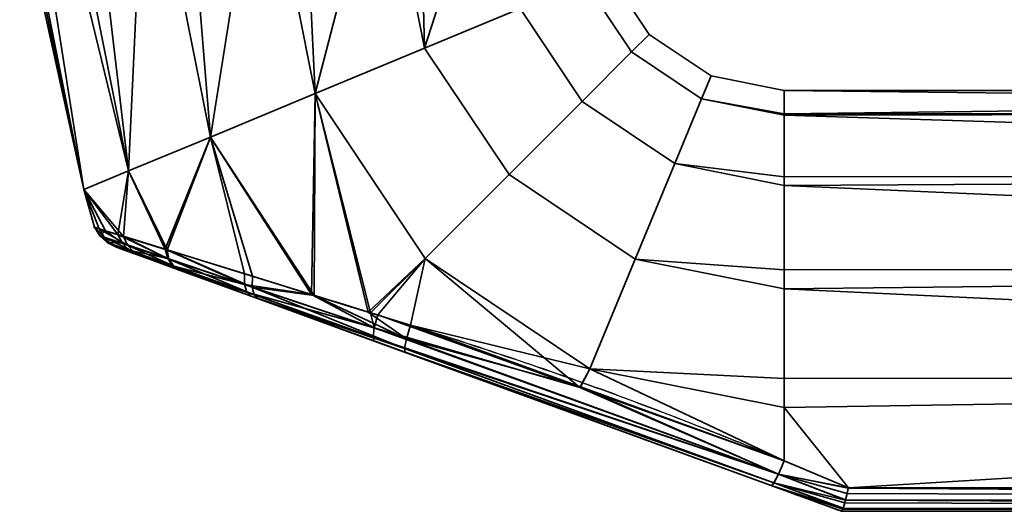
# Model space of a CAD drawing. Header units: millimetres. Extents: x -490 to 6690, y -115 to 152.
# Tile 291 of 656: x 1181 to 1233, y -115 to -89. Entities that reach past the tile are written whole.
import ezdxf

# ---------------------------------------------------------------- set-up
doc = ezdxf.new("R2010")
doc.units = ezdxf.units.MM
doc.layers.add('151', color=253, linetype='Continuous')

# ---------------------------------------------------------------- blocks, each defined once
blk = doc.blocks.new('UG_SURFACE_121')
at = {"layer": '151', "color": 254, "linetype": 'Continuous', "lineweight": 35}
for points in [[(1184.348, -98.182, 1100.881), (1184.348, -98.182, 1107.119), (1181, -83, 1104)], [(1184.348, -98.182, 1107.119), (1181.164, -83, 1105.559), (1181, -83, 1104)], [(1181, -83, 1104), (1181.328, -83, 1100.881), (1184.348, -98.182, 1100.881)], [(1184.348, -98.182, 1107.119), (1181.328, -83, 1107.119), (1181.164, -83, 1105.559)], [(1184.348, -98.182, 1100.881), (1181.328, -83, 1100.881), (1181.959, -83, 1099.465)], [(1183.234, -83, 1111.4), (1181.328, -83, 1107.119), (1184.348, -98.182, 1107.119), (1186.692, -97.211, 1112.817)], [(1181.959, -83, 1099.465), (1183.865, -83, 1095.183), (1186.692, -97.211, 1095.183), (1184.348, -98.182, 1100.881)], [(1186.692, -97.211, 1112.817), (1183.865, -83, 1112.817), (1183.234, -83, 1111.4)], [(1186.692, -97.211, 1095.183), (1183.865, -83, 1095.183), (1185.017, -83, 1094.146)], [(1187.348, -83, 1115.953), (1183.865, -83, 1112.817), (1186.692, -97.211, 1112.817)], [(1185.017, -83, 1094.146), (1188.5, -83, 1091.01), (1190.974, -95.437, 1091.01), (1186.692, -97.211, 1095.183)], [(1186.692, -97.211, 1112.817), (1190.974, -95.437, 1116.99), (1188.5, -83, 1116.99), (1187.348, -83, 1115.953)], [(1190.974, -95.437, 1091.01), (1188.5, -83, 1091.01), (1189.975, -83, 1090.53)], [(1192.957, -83, 1118.439), (1188.5, -83, 1116.99), (1190.974, -95.437, 1116.99)], [(1189.975, -83, 1090.53), (1194.432, -83, 1089.082), (1196.454, -93.167, 1089.082), (1190.974, -95.437, 1091.01)], [(1190.974, -95.437, 1116.99), (1196.454, -93.167, 1118.918), (1194.432, -83, 1118.918), (1192.957, -83, 1118.439)], [(1196.454, -93.167, 1089.082), (1194.432, -83, 1089.082), (1195.974, -83, 1089.244)], [(1199.093, -83, 1118.428), (1194.432, -83, 1118.918), (1196.454, -93.167, 1118.918)], [(1195.974, -83, 1089.244), (1200.635, -83, 1089.734), (1202.185, -90.793, 1089.734), (1196.454, -93.167, 1089.082)], [(1196.454, -93.167, 1118.918), (1202.185, -90.793, 1118.266), (1200.635, -83, 1118.266), (1199.093, -83, 1118.428)], [(1202.185, -90.793, 1089.734), (1200.635, -83, 1089.734), (1201.978, -83, 1090.51)], [(1204.694, -83, 1115.923), (1200.635, -83, 1118.266), (1202.185, -90.793, 1118.266)], [(1201.978, -83, 1090.51), (1206.037, -83, 1092.853), (1207.176, -88.726, 1092.853), (1202.185, -90.793, 1089.734)], [(1202.185, -90.793, 1118.266), (1207.176, -88.726, 1115.147), (1206.037, -83, 1115.147), (1204.694, -83, 1115.923)], [(1211.761, -86.827, 1104), (1213.929, -90.071, 1104), (1213.012, -90.988, 1097.899), (1210.563, -87.323, 1097.899)], [(1210.563, -87.323, 1110.101), (1213.012, -90.988, 1110.101), (1213.929, -90.071, 1104), (1211.761, -86.827, 1104)], [(1210.563, -87.323, 1097.899), (1213.012, -90.988, 1097.899), (1210.42, -93.58, 1092.853), (1207.176, -88.726, 1092.853)], [(1207.176, -88.726, 1115.147), (1210.42, -93.58, 1115.147), (1213.012, -90.988, 1110.101), (1210.563, -87.323, 1110.101)], [(1207.176, -88.726, 1092.853), (1210.42, -93.58, 1092.853), (1206.6, -97.4, 1089.734), (1202.185, -90.793, 1089.734)], [(1202.185, -90.793, 1118.266), (1206.6, -97.4, 1118.266), (1210.42, -93.58, 1115.147), (1207.176, -88.726, 1115.147)], [(1213.929, -90.071, 1104), (1217.173, -92.239, 1104), (1216.677, -93.437, 1097.899), (1213.012, -90.988, 1097.899)], [(1213.012, -90.988, 1110.101), (1216.677, -93.437, 1110.101), (1217.173, -92.239, 1104), (1213.929, -90.071, 1104)], [(1202.185, -90.793, 1089.734), (1206.6, -97.4, 1089.734), (1202.214, -101.786, 1089.082), (1196.454, -93.167, 1089.082)], [(1196.454, -93.167, 1118.918), (1202.214, -101.786, 1118.918), (1206.6, -97.4, 1118.266), (1202.185, -90.793, 1118.266)], [(1213.012, -90.988, 1097.899), (1216.677, -93.437, 1097.899), (1215.274, -96.824, 1092.853), (1210.42, -93.58, 1092.853)], [(1210.42, -93.58, 1115.147), (1215.274, -96.824, 1115.147), (1216.677, -93.437, 1110.101), (1213.012, -90.988, 1110.101)], [(1216.677, -93.437, 1097.899), (1217.173, -92.239, 1104), (1221, -93, 1104), (1221, -94.218, 1098.27)], [(1221, -94.218, 1109.73), (1221, -93, 1104), (1217.173, -92.239, 1104), (1216.677, -93.437, 1110.101)], [(1196.454, -93.167, 1118.918), (1190.974, -95.437, 1116.99), (1196.408, -103.716, 1116.839)], [(1196.274, -103.671, 1091.138), (1190.974, -95.437, 1091.01), (1196.454, -93.167, 1089.082)], [(1199.349, -104.62, 1090.135), (1196.274, -103.671, 1091.138), (1196.454, -93.167, 1089.082)], [(1196.454, -93.167, 1118.918), (1196.408, -103.716, 1116.839), (1199.239, -104.593, 1117.64)], [(1196.454, -93.167, 1089.082), (1202.214, -101.786, 1089.082), (1199.349, -104.62, 1090.135)], [(1199.239, -104.593, 1117.64), (1202.214, -101.786, 1118.918), (1196.454, -93.167, 1118.918)], [(1319, -94.144, 1098.254), (1221, -94.218, 1098.27), (1221, -93, 1104)], [(1319, -93, 1104), (1221, -93, 1104), (1221, -94.218, 1109.73)], [(1221, -94.218, 1109.73), (1319, -94.144, 1109.746), (1319, -93, 1104)], [(1221, -93, 1104), (1319, -93, 1104), (1319, -94.144, 1098.254)], [(1210.42, -93.58, 1092.853), (1215.274, -96.824, 1092.853), (1213.207, -101.815, 1089.734), (1206.6, -97.4, 1089.734)], [(1206.6, -97.4, 1118.266), (1213.207, -101.815, 1118.266), (1215.274, -96.824, 1115.147), (1210.42, -93.58, 1115.147)], [(1215.274, -96.824, 1092.853), (1216.677, -93.437, 1097.899), (1221, -94.297, 1097.899), (1221, -97.516, 1093.467)], [(1221, -97.516, 1114.532), (1221, -94.297, 1110.101), (1216.677, -93.437, 1110.101), (1215.274, -96.824, 1115.147)], [(1216.677, -93.437, 1110.101), (1221, -94.297, 1110.101), (1221, -94.218, 1109.73)], [(1221, -94.218, 1098.27), (1221, -94.297, 1097.899), (1216.677, -93.437, 1097.899)], [(1221, -94.297, 1097.899), (1319, -94.144, 1098.254), (1319, -97.402, 1093.385)], [(1319, -94.144, 1109.746), (1221, -94.218, 1109.73), (1221, -94.297, 1110.101)], [(1221, -94.297, 1110.101), (1319, -97.402, 1114.615), (1319, -94.144, 1109.746)], [(1221, -94.297, 1097.899), (1221, -94.218, 1098.27), (1319, -94.144, 1098.254)], [(1319, -97.402, 1093.385), (1221, -97.516, 1093.467), (1221, -94.297, 1097.899)], [(1221, -94.297, 1110.101), (1221, -97.516, 1114.532), (1319, -97.402, 1114.615)], [(1190.974, -95.437, 1116.99), (1186.692, -97.211, 1112.817), (1188.717, -101.34, 1112.813)], [(1188.613, -101.308, 1095.278), (1186.692, -97.211, 1095.183), (1190.974, -95.437, 1091.01)], [(1190.974, -95.437, 1091.01), (1192.759, -102.586, 1092.285), (1188.613, -101.308, 1095.278)], [(1188.717, -101.34, 1112.813), (1193.18, -102.716, 1115.926), (1190.974, -95.437, 1116.99)], [(1190.974, -95.437, 1091.01), (1196.274, -103.671, 1091.138), (1192.759, -102.586, 1092.285)], [(1193.18, -102.716, 1115.926), (1196.408, -103.716, 1116.839), (1190.974, -95.437, 1116.99)], [(1213.207, -101.815, 1089.734), (1215.274, -96.824, 1092.853), (1221, -97.963, 1092.853), (1221, -102.376, 1090.305)], [(1221, -102.376, 1117.695), (1221, -97.963, 1115.147), (1215.274, -96.824, 1115.147), (1213.207, -101.815, 1118.266)], [(1215.274, -96.824, 1115.147), (1221, -97.963, 1115.147), (1221, -97.516, 1114.532)], [(1221, -97.516, 1093.467), (1221, -97.963, 1092.853), (1215.274, -96.824, 1092.853)], [(1184.348, -98.182, 1100.881), (1186.692, -97.211, 1095.183), (1186.142, -100.541, 1098.674)], [(1186.424, -100.629, 1109.854), (1186.692, -97.211, 1112.817), (1184.348, -98.182, 1107.119)], [(1186.692, -97.211, 1095.183), (1188.613, -101.308, 1095.278), (1186.142, -100.541, 1098.674)], [(1186.424, -100.629, 1109.854), (1188.675, -101.327, 1112.784), (1186.692, -97.211, 1112.817)], [(1188.675, -101.327, 1112.784), (1188.717, -101.34, 1112.813), (1186.692, -97.211, 1112.817)], [(1206.6, -97.4, 1089.734), (1213.207, -101.815, 1089.734), (1210.833, -107.546, 1089.082), (1202.214, -101.786, 1089.082)], [(1202.214, -101.786, 1118.918), (1210.833, -107.546, 1118.918), (1213.207, -101.815, 1118.266), (1206.6, -97.4, 1118.266)], [(1221, -97.963, 1092.853), (1319, -97.402, 1093.385), (1319, -102.277, 1090.135)], [(1319, -102.277, 1117.865), (1319, -97.402, 1114.615), (1221, -97.963, 1115.147)], [(1319, -97.402, 1114.615), (1221, -97.516, 1114.532), (1221, -97.963, 1115.147)], [(1221, -97.963, 1092.853), (1221, -97.516, 1093.467), (1319, -97.402, 1093.385)], [(1184.348, -98.182, 1107.119), (1184.348, -98.182, 1100.881), (1184.916, -100.158, 1102.843)], [(1184.348, -98.182, 1100.881), (1185.484, -100.335, 1100.914), (1184.916, -100.158, 1102.843)], [(1184.348, -98.182, 1107.119), (1185.15, -100.231, 1106.582), (1186.424, -100.629, 1109.854)], [(1184.916, -100.158, 1102.843), (1185.15, -100.231, 1106.582), (1184.348, -98.182, 1107.119)], [(1186.142, -100.541, 1098.674), (1185.484, -100.335, 1100.914), (1184.348, -98.182, 1100.881)], [(1319, -102.277, 1090.135), (1221, -102.376, 1090.305), (1221, -97.963, 1092.853)], [(1221, -97.963, 1115.147), (1221, -102.376, 1117.695), (1319, -102.277, 1117.865)], [(1185.195, -100.594, 1102.889), (1184.916, -100.158, 1102.843), (1185.484, -100.335, 1100.914)], [(1184.916, -100.158, 1102.843), (1185.195, -100.594, 1102.889), (1185.419, -100.67, 1106.481)], [(1185.419, -100.67, 1106.481), (1185.15, -100.231, 1106.582), (1184.916, -100.158, 1102.843)], [(1185.15, -100.231, 1106.582), (1185.419, -100.67, 1106.481), (1186.643, -101.084, 1109.63)], [(1186.643, -101.084, 1109.63), (1186.424, -100.629, 1109.854), (1185.15, -100.231, 1106.582)], [(1186.372, -100.992, 1098.879), (1185.195, -100.594, 1102.889), (1185.484, -100.335, 1100.914)], [(1185.484, -100.335, 1100.914), (1186.142, -100.541, 1098.674), (1186.372, -100.992, 1098.879)], [(1185.195, -100.594, 1102.889), (1185.575, -100.943, 1102.941), (1185.791, -101.02, 1106.364)], [(1185.791, -101.02, 1106.364), (1185.419, -100.67, 1106.481), (1185.195, -100.594, 1102.889)], [(1185.575, -100.943, 1102.941), (1185.195, -100.594, 1102.889), (1186.372, -100.992, 1098.879)], [(1185.419, -100.67, 1106.481), (1185.791, -101.02, 1106.364), (1186.97, -101.441, 1109.363)], [(1186.97, -101.441, 1109.363), (1186.643, -101.084, 1109.63), (1185.419, -100.67, 1106.481)], [(1186.372, -100.992, 1098.879), (1186.709, -101.348, 1099.121), (1185.575, -100.943, 1102.941)], [(1185.791, -101.02, 1106.364), (1185.575, -100.943, 1102.941), (1186.033, -101.181, 1102.998)], [(1186.033, -101.181, 1102.998), (1185.575, -100.943, 1102.941), (1186.709, -101.348, 1099.121)], [(1186.142, -100.541, 1098.674), (1188.613, -101.308, 1095.278), (1188.75, -101.795, 1095.602)], [(1188.75, -101.795, 1095.602), (1186.372, -100.992, 1098.879), (1186.142, -100.541, 1098.674)], [(1186.424, -100.629, 1109.854), (1186.643, -101.084, 1109.63), (1188.809, -101.815, 1112.458)], [(1188.809, -101.815, 1112.458), (1188.675, -101.327, 1112.784), (1186.424, -100.629, 1109.854)], [(1186.97, -101.441, 1109.363), (1185.791, -101.02, 1106.364), (1186.242, -101.257, 1106.238)], [(1186.033, -101.181, 1102.998), (1186.242, -101.257, 1106.238), (1185.791, -101.02, 1106.364)], [(1186.709, -101.348, 1099.121), (1187.128, -101.58, 1099.384), (1186.033, -101.181, 1102.998)], [(1186.242, -101.257, 1106.238), (1186.033, -101.181, 1102.998), (1187.128, -101.58, 1099.384), (1189.346, -102.387, 1096.441)], [(1186.242, -101.257, 1106.238), (1187.381, -101.672, 1109.074), (1186.97, -101.441, 1109.363)], [(1189.346, -102.387, 1096.441), (1187.381, -101.672, 1109.074), (1186.242, -101.257, 1106.238)], [(1186.709, -101.348, 1099.121), (1186.372, -100.992, 1098.879), (1188.75, -101.795, 1095.602)], [(1186.643, -101.084, 1109.63), (1186.97, -101.441, 1109.363), (1189.059, -102.186, 1112.056)], [(1189.059, -102.186, 1112.056), (1188.809, -101.815, 1112.458), (1186.643, -101.084, 1109.63)], [(1188.75, -101.795, 1095.602), (1189.001, -102.166, 1096.001), (1186.709, -101.348, 1099.121)], [(1187.128, -101.58, 1099.384), (1186.709, -101.348, 1099.121), (1189.001, -102.166, 1096.001)], [(1189.059, -102.186, 1112.056), (1186.97, -101.441, 1109.363), (1187.381, -101.672, 1109.074)], [(1188.613, -101.308, 1095.278), (1192.759, -102.586, 1092.285), (1192.756, -103.141, 1092.691)], [(1192.756, -103.141, 1092.691), (1188.75, -101.795, 1095.602), (1188.613, -101.308, 1095.278)], [(1188.717, -101.34, 1112.813), (1188.675, -101.327, 1112.784), (1188.809, -101.815, 1112.458)], [(1188.717, -101.34, 1112.813), (1188.809, -101.815, 1112.458), (1193.164, -103.278, 1115.516)], [(1193.164, -103.278, 1115.516), (1193.18, -102.716, 1115.926), (1188.717, -101.34, 1112.813)], [(1189.001, -102.166, 1096.001), (1189.346, -102.387, 1096.441), (1187.128, -101.58, 1099.384)], [(1187.381, -101.672, 1109.074), (1189.402, -102.407, 1111.613), (1189.059, -102.186, 1112.056)], [(1189.402, -102.407, 1111.613), (1187.381, -101.672, 1109.074), (1193.101, -103.754, 1093.847)], [(1189.346, -102.387, 1096.441), (1193.101, -103.754, 1093.847), (1187.381, -101.672, 1109.074)], [(1189.001, -102.166, 1096.001), (1188.75, -101.795, 1095.602), (1192.756, -103.141, 1092.691)], [(1188.809, -101.815, 1112.458), (1189.059, -102.186, 1112.056), (1193.271, -103.687, 1114.964)], [(1193.271, -103.687, 1114.964), (1193.164, -103.278, 1115.516), (1188.809, -101.815, 1112.458)], [(1202.214, -101.786, 1118.918), (1199.239, -104.593, 1117.64), (1201.441, -105.275, 1118.263)], [(1199.728, -104.737, 1090.011), (1199.349, -104.62, 1090.135), (1202.214, -101.786, 1089.082)], [(1210.309, -108.529, 1089.831), (1199.728, -104.737, 1090.011), (1202.214, -101.786, 1089.082)], [(1210.833, -107.546, 1118.918), (1202.214, -101.786, 1118.918), (1201.441, -105.275, 1118.263)], [(1202.214, -101.786, 1089.082), (1210.833, -107.546, 1089.082), (1210.309, -108.529, 1089.831)], [(1210.833, -107.546, 1089.082), (1213.207, -101.815, 1089.734), (1221, -103.365, 1089.734), (1221, -108.051, 1089.242)], [(1221, -108.051, 1118.758), (1221, -103.365, 1118.266), (1213.207, -101.815, 1118.266), (1210.833, -107.546, 1118.918)], [(1213.207, -101.815, 1118.266), (1221, -103.365, 1118.266), (1221, -102.376, 1117.695)], [(1221, -102.376, 1090.305), (1221, -103.365, 1089.734), (1213.207, -101.815, 1089.734)], [(1192.756, -103.141, 1092.691), (1192.875, -103.546, 1093.233), (1189.001, -102.166, 1096.001)], [(1189.346, -102.387, 1096.441), (1189.001, -102.166, 1096.001), (1192.875, -103.546, 1093.233)], [(1193.271, -103.687, 1114.964), (1189.059, -102.186, 1112.056), (1189.402, -102.407, 1111.613)], [(1192.875, -103.546, 1093.233), (1193.101, -103.754, 1093.847), (1189.346, -102.387, 1096.441)], [(1189.402, -102.407, 1111.613), (1193.485, -103.894, 1114.336), (1193.271, -103.687, 1114.964)], [(1193.101, -103.754, 1093.847), (1201.166, -106.689, 1116.361), (1193.485, -103.894, 1114.336), (1189.402, -102.407, 1111.613)], [(1221, -103.365, 1089.734), (1319, -102.277, 1090.135), (1319, -108.025, 1089)], [(1319, -108.025, 1119), (1319, -102.277, 1117.865), (1221, -103.365, 1118.266)], [(1319, -102.277, 1117.865), (1221, -102.376, 1117.695), (1221, -103.365, 1118.266)], [(1221, -103.365, 1089.734), (1221, -102.376, 1090.305), (1319, -102.277, 1090.135)], [(1192.756, -103.141, 1092.691), (1192.759, -102.586, 1092.285), (1196.274, -103.671, 1091.138)], [(1196.408, -103.716, 1116.839), (1193.18, -102.716, 1115.926), (1193.164, -103.278, 1115.516)], [(1196.274, -103.671, 1091.138), (1199.551, -105.419, 1090.427), (1192.756, -103.141, 1092.691)], [(1192.875, -103.546, 1093.233), (1192.756, -103.141, 1092.691), (1199.551, -105.419, 1090.427)], [(1193.164, -103.278, 1115.516), (1193.271, -103.687, 1114.964), (1201.136, -106.488, 1117.182)], [(1196.408, -103.716, 1116.839), (1193.164, -103.278, 1115.516), (1201.233, -105.986, 1117.857)], [(1201.136, -106.488, 1117.182), (1201.233, -105.986, 1117.857), (1193.164, -103.278, 1115.516)], [(1319, -108.025, 1089), (1221, -108.051, 1089.242), (1221, -103.365, 1089.734)], [(1221, -103.365, 1118.266), (1221, -108.051, 1118.758), (1319, -108.025, 1119)], [(1199.551, -105.419, 1090.427), (1199.487, -105.9, 1091.085), (1192.875, -103.546, 1093.233)], [(1193.101, -103.754, 1093.847), (1192.875, -103.546, 1093.233), (1199.487, -105.9, 1091.085)], [(1199.487, -105.9, 1091.085), (1199.549, -106.1, 1091.876), (1193.101, -103.754, 1093.847)], [(1193.101, -103.754, 1093.847), (1199.549, -106.1, 1091.876), (1201.166, -106.689, 1116.361)], [(1201.136, -106.488, 1117.182), (1193.271, -103.687, 1114.964), (1193.485, -103.894, 1114.336)], [(1193.485, -103.894, 1114.336), (1201.166, -106.689, 1116.361), (1201.136, -106.488, 1117.182)], [(1196.274, -103.671, 1091.138), (1199.349, -104.62, 1090.135), (1199.551, -105.419, 1090.427)], [(1201.233, -105.986, 1117.857), (1199.239, -104.593, 1117.64), (1196.408, -103.716, 1116.839)], [(1201.233, -105.986, 1117.857), (1201.441, -105.275, 1118.263), (1199.239, -104.593, 1117.64)], [(1199.349, -104.62, 1090.135), (1199.728, -104.737, 1090.011), (1199.551, -105.419, 1090.427)], [(1199.551, -105.419, 1090.427), (1199.728, -104.737, 1090.011), (1210.309, -108.529, 1089.831)], [(1199.487, -105.9, 1091.085), (1199.551, -105.419, 1090.427), (1220.703, -113.056, 1090.051)], [(1210.309, -108.529, 1089.831), (1220.703, -113.056, 1090.051), (1199.551, -105.419, 1090.427)], [(1210.346, -108.501, 1118.304), (1201.441, -105.275, 1118.263), (1201.233, -105.986, 1117.857)], [(1201.441, -105.275, 1118.263), (1210.346, -108.501, 1118.304), (1210.833, -107.546, 1118.918)], [(1220.703, -113.056, 1090.051), (1220.46, -113.517, 1090.73), (1199.487, -105.9, 1091.085)], [(1199.549, -106.1, 1091.876), (1199.487, -105.9, 1091.085), (1220.46, -113.517, 1090.73)], [(1220.46, -113.517, 1090.73), (1220.316, -113.659, 1091.562), (1199.549, -106.1, 1091.876)], [(1199.549, -106.1, 1091.876), (1220.316, -113.659, 1091.562), (1220.316, -113.659, 1116.438), (1201.166, -106.689, 1116.361)], [(1220.703, -113.056, 1117.949), (1201.233, -105.986, 1117.857), (1201.136, -106.488, 1117.182)], [(1210.346, -108.501, 1118.304), (1201.233, -105.986, 1117.857), (1220.703, -113.056, 1117.949)], [(1220.46, -113.517, 1117.27), (1201.136, -106.488, 1117.182), (1201.166, -106.689, 1116.361)], [(1201.136, -106.488, 1117.182), (1220.46, -113.517, 1117.27), (1220.703, -113.056, 1117.949)], [(1201.166, -106.689, 1116.361), (1220.316, -113.659, 1116.438), (1220.46, -113.517, 1117.27)], [(1221, -112.361, 1089.648), (1210.309, -108.529, 1089.831), (1210.833, -107.546, 1089.082)], [(1210.833, -107.546, 1118.918), (1210.346, -108.501, 1118.304), (1221, -112.361, 1118.352)], [(1210.833, -107.546, 1118.918), (1221, -109.568, 1118.918), (1221, -108.051, 1118.758)], [(1221, -112.361, 1118.352), (1221, -109.568, 1118.918), (1210.833, -107.546, 1118.918)], [(1210.833, -107.546, 1089.082), (1221, -109.568, 1089.082), (1221, -112.361, 1089.648)], [(1221, -108.051, 1089.242), (1221, -109.568, 1089.082), (1210.833, -107.546, 1089.082)], [(1319, -108.025, 1119), (1221, -109.568, 1118.918), (1224.353, -113.769, 1117.846)], [(1319, -108.025, 1119), (1221, -108.051, 1118.758), (1221, -109.568, 1118.918)], [(1224.353, -113.769, 1090.154), (1221, -109.568, 1089.082), (1319, -108.025, 1089)], [(1221, -109.568, 1089.082), (1221, -108.051, 1089.242), (1319, -108.025, 1089)], [(1319, -108.025, 1089), (1319, -113.769, 1090.154), (1224.353, -113.769, 1090.154)], [(1224.353, -113.769, 1117.846), (1319, -113.769, 1117.846), (1319, -108.025, 1119)], [(1210.309, -108.529, 1089.831), (1221, -112.361, 1089.648), (1220.703, -113.056, 1090.051)], [(1220.703, -113.056, 1117.949), (1221, -112.361, 1118.352), (1210.346, -108.501, 1118.304)], [(1221, -109.568, 1118.918), (1221, -112.361, 1118.352), (1224.353, -113.769, 1117.846)], [(1224.353, -113.769, 1090.154), (1221, -112.361, 1089.648), (1221, -109.568, 1089.082)], [(1224.353, -113.769, 1117.846), (1221, -112.361, 1118.352), (1220.703, -113.056, 1117.949)], [(1220.703, -113.056, 1090.051), (1221, -112.361, 1089.648), (1224.353, -113.769, 1090.154)], [(1224.206, -114.416, 1117.379), (1220.703, -113.056, 1117.949), (1220.46, -113.517, 1117.27)], [(1220.46, -113.517, 1090.73), (1220.703, -113.056, 1090.051), (1224.206, -114.416, 1090.621)], [(1220.703, -113.056, 1117.949), (1224.35, -113.783, 1117.84), (1224.353, -113.769, 1117.846)], [(1220.703, -113.056, 1117.949), (1224.21, -114.399, 1117.393), (1224.289, -114.067, 1117.692)], [(1224.289, -114.067, 1117.692), (1224.35, -113.783, 1117.84), (1220.703, -113.056, 1117.949)], [(1220.703, -113.056, 1117.949), (1224.206, -114.416, 1117.379), (1224.21, -114.399, 1117.393)], [(1220.703, -113.056, 1090.051), (1224.35, -113.783, 1090.16), (1224.289, -114.067, 1090.308)], [(1224.353, -113.769, 1090.154), (1224.35, -113.783, 1090.16), (1220.703, -113.056, 1090.051)], [(1224.289, -114.067, 1090.308), (1224.21, -114.399, 1090.607), (1220.703, -113.056, 1090.051)], [(1224.21, -114.399, 1090.607), (1224.206, -114.416, 1090.621), (1220.703, -113.056, 1090.051)], [(1224.081, -114.853, 1116.723), (1220.46, -113.517, 1117.27), (1220.316, -113.659, 1116.438)], [(1220.316, -113.659, 1091.562), (1220.46, -113.517, 1090.73), (1224.081, -114.853, 1091.277)], [(1220.316, -113.659, 1091.562), (1224, -115, 1092.051), (1224, -115, 1115.949), (1220.316, -113.659, 1116.438)], [(1220.316, -113.659, 1116.438), (1224.07, -114.888, 1116.66), (1224.081, -114.853, 1116.723)], [(1220.316, -113.659, 1116.438), (1224.002, -115, 1116), (1224.07, -114.888, 1116.66)], [(1220.316, -113.659, 1116.438), (1224, -115, 1115.949), (1224.002, -115, 1116)], [(1224.081, -114.853, 1091.277), (1224.07, -114.888, 1091.34), (1220.316, -113.659, 1091.562)], [(1224.07, -114.888, 1091.34), (1224.002, -115, 1092), (1220.316, -113.659, 1091.562)], [(1224.002, -115, 1092), (1224, -115, 1092.051), (1220.316, -113.659, 1091.562)], [(1220.46, -113.517, 1117.27), (1224.169, -114.566, 1117.244), (1224.206, -114.416, 1117.379)], [(1220.46, -113.517, 1117.27), (1224.087, -114.835, 1116.757), (1224.169, -114.566, 1117.244)], [(1220.46, -113.517, 1117.27), (1224.081, -114.853, 1116.723), (1224.087, -114.835, 1116.757)], [(1224.206, -114.416, 1090.621), (1224.169, -114.566, 1090.757), (1220.46, -113.517, 1090.73)], [(1224.169, -114.566, 1090.757), (1224.087, -114.835, 1091.243), (1220.46, -113.517, 1090.73)], [(1224.087, -114.835, 1091.243), (1224.081, -114.853, 1091.277), (1220.46, -113.517, 1090.73)], [(1319, -114.415, 1117.411), (1224.35, -113.783, 1117.84), (1224.289, -114.067, 1117.692)], [(1224.289, -114.067, 1090.308), (1224.35, -113.783, 1090.16), (1319, -114.41, 1090.581)], [(1224.353, -113.769, 1117.846), (1224.35, -113.783, 1117.84), (1319, -114.415, 1117.411)], [(1319, -114.41, 1090.581), (1224.35, -113.783, 1090.16), (1224.353, -113.769, 1090.154)], [(1319, -114.415, 1117.411), (1319, -114.41, 1117.419), (1224.353, -113.769, 1117.846)], [(1319, -114.41, 1117.419), (1319, -113.769, 1117.846), (1224.353, -113.769, 1117.846)], [(1224.353, -113.769, 1090.154), (1319, -113.769, 1090.154), (1319, -114.41, 1090.581)], [(1224.289, -114.067, 1117.692), (1224.21, -114.399, 1117.393), (1319, -114.415, 1117.411)], [(1319, -114.41, 1090.581), (1224.21, -114.399, 1090.607), (1224.289, -114.067, 1090.308)], [(1319, -115, 1116), (1224.081, -114.853, 1116.723), (1224.07, -114.888, 1116.66)], [(1224.07, -114.888, 1091.34), (1224.081, -114.853, 1091.277), (1319, -115, 1092)], [(1224.087, -114.835, 1116.757), (1224.081, -114.853, 1116.723), (1319, -115, 1116)], [(1319, -115, 1092), (1224.081, -114.853, 1091.277), (1224.087, -114.835, 1091.243)], [(1224.169, -114.566, 1117.244), (1224.087, -114.835, 1116.757), (1319, -114.847, 1116.764)], [(1319, -114.846, 1091.232), (1224.087, -114.835, 1091.243), (1224.169, -114.566, 1090.757)], [(1319, -115, 1116), (1319, -114.847, 1116.764), (1224.087, -114.835, 1116.757)], [(1319, -114.846, 1091.232), (1319, -114.847, 1091.236), (1224.087, -114.835, 1091.243)], [(1224.087, -114.835, 1091.243), (1319, -114.847, 1091.236), (1319, -115, 1092)], [(1319, -114.847, 1116.764), (1224.206, -114.416, 1117.379), (1224.169, -114.566, 1117.244)], [(1224.169, -114.566, 1090.757), (1224.206, -114.416, 1090.621), (1319, -114.846, 1091.232)], [(1224.21, -114.399, 1117.393), (1224.206, -114.416, 1117.379), (1319, -114.847, 1116.764)], [(1319, -114.846, 1091.232), (1224.206, -114.416, 1090.621), (1224.21, -114.399, 1090.607)], [(1319, -114.847, 1116.764), (1319, -114.846, 1116.768), (1224.21, -114.399, 1117.393)], [(1319, -114.846, 1116.768), (1319, -114.415, 1117.411), (1224.21, -114.399, 1117.393)], [(1224.21, -114.399, 1090.607), (1319, -114.415, 1090.589), (1319, -114.846, 1091.232)], [(1319, -114.41, 1090.581), (1319, -114.415, 1090.589), (1224.21, -114.399, 1090.607)], [(1319, -115, 1092), (1319, -115, 1116), (1224, -115, 1115.949), (1224, -115, 1092.051)], [(1319, -115, 1116), (1224.002, -115, 1116), (1224, -115, 1115.949)], [(1224, -115, 1092.051), (1224.002, -115, 1092), (1319, -115, 1092)], [(1224.07, -114.888, 1116.66), (1224.002, -115, 1116), (1319, -115, 1116)], [(1319, -115, 1092), (1224.002, -115, 1092), (1224.07, -114.888, 1091.34)]]:
    blk.add_3dface(points, dxfattribs=at)

msp = doc.modelspace()

# ---------------------------------------------------------------- linework, layer by layer
at = {"layer": '151', "linetype": 'Continuous', "lineweight": -3}
for p, q in [((1224.353, -113.769, 1117.846), (1319, -113.769, 1117.846)), ((1319, -113.769, 1090.154), (1224.353, -113.769, 1090.154)), ((1224, -115, 1092.051), (1224, -115, 1115.949)), ((1224.002, -115, 1092), (1319, -115, 1092)), ((1319, -115, 1116), (1224.002, -115, 1116))]:
    msp.add_line(p, q, dxfattribs=at)
at = {"layer": '151', "linetype": 'Continuous', "lineweight": -3, "extrusion": (1, 0, 0)}
msp.add_arc((-108, 1104, 1221), 15, 253.0972, 106.9028, dxfattribs=at)
at = {"layer": '151', "linetype": 'Continuous', "lineweight": -3, "extrusion": (0.934658, -0.340188, -0.103375)}
msp.add_arc((312.568, 1233.018, 1063.832), 2, 105.8556, 180, dxfattribs=at)
at = {"layer": '151', "linetype": 'Continuous', "lineweight": -3, "extrusion": (0.934658, -0.340188, 0.103375)}
msp.add_arc((312.568, 963.153, 1292.084), 2, 180, 254.1444, dxfattribs=at)
at = {"layer": '151', "linetype": 'Continuous', "lineweight": -3, "extrusion": (0.387206, 0.921993, 0)}
for start_param, end_param in [(1.176005, 1.275787), (5.007398, 5.10718)]:
    msp.add_ellipse((1210.615, -108, 1104), major_axis=(35.717, -15), ratio=0.387206, start_param=start_param, end_param=end_param, dxfattribs=at)
at = {"layer": '151', "linetype": 'Continuous', "lineweight": -3, "extrusion": (-0.34202, -0.939693, 0)}
for start_param, end_param in [(1.165933, 1.275787), (5.007398, 5.117253)]:
    msp.add_ellipse((1209.931, -109.879, 1104), major_axis=(35.717, -13), ratio=0.34202, start_param=start_param, end_param=end_param, dxfattribs=at)
at = {"layer": '151', "linetype": 'Continuous', "lineweight": -3}
for points, knots in [([(1221, -112.361, 1089.648), (1219.254, -111.642, 1089.43), (1217.499, -110.935, 1089.318), (1213.97, -109.564, 1089.192), (1212.195, -108.901, 1089.176), (1206.837, -106.991, 1089.226), (1203.223, -105.827, 1089.358), (1197.862, -104.155, 1090.359), (1196.114, -103.617, 1090.83), (1192.745, -102.582, 1092.203), (1191.124, -102.084, 1093.114), (1188.992, -101.426, 1094.873), (1188.322, -101.218, 1095.534), (1187.138, -100.851, 1096.968), (1186.62, -100.69, 1097.744), (1185.753, -100.419, 1099.43), (1185.42, -100.316, 1100.311), (1184.971, -100.175, 1102.138), (1184.854, -100.139, 1103.1), (1184.866, -100.142, 1105.944), (1185.356, -100.296, 1107.833), (1187.113, -100.843, 1111.181), (1188.365, -101.232, 1112.627), (1191.223, -102.114, 1114.949), (1192.847, -102.613, 1115.848), (1196.224, -103.651, 1117.205), (1197.969, -104.188, 1117.666), (1201.523, -105.297, 1118.319), (1203.329, -105.87, 1118.509), (1206.907, -107.044, 1118.744), (1208.689, -107.651, 1118.792), (1212.235, -108.916, 1118.824), (1213.999, -109.574, 1118.808), (1217.509, -110.939, 1118.681), (1219.257, -111.644, 1118.57), (1221, -112.361, 1118.352)], [0, 0, 0, 0, 0.0625, 0.0625, 0.125, 0.125, 0.25, 0.25, 0.3125, 0.3125, 0.375, 0.375, 0.40625, 0.40625, 0.4375, 0.4375, 0.46875, 0.46875, 0.5, 0.5, 0.5625, 0.5625, 0.625, 0.625, 0.6875, 0.6875, 0.75, 0.75, 0.8125, 0.8125, 0.875, 0.875, 0.9375, 0.9375, 1, 1, 1, 1]), ([(1220.316, -113.659, 1116.438), (1216.98, -112.445, 1116.807), (1213.646, -111.231, 1116.853), (1206.977, -108.804, 1116.82), (1203.629, -107.585, 1116.735), (1198.654, -105.775, 1116), (1197.021, -105.18, 1115.648), (1193.841, -104.023, 1114.57), (1192.283, -103.456, 1113.833), (1189.508, -102.446, 1111.855), (1188.264, -101.993, 1110.592), (1186.478, -101.343, 1107.522), (1185.976, -101.16, 1105.753), (1185.984, -101.163, 1103.077), (1186.114, -101.211, 1102.174), (1186.595, -101.386, 1100.478), (1186.951, -101.515, 1099.658), (1188.29, -102.003, 1097.38), (1189.534, -102.456, 1096.12), (1192.315, -103.467, 1094.149), (1193.874, -104.035, 1093.416), (1197.055, -105.193, 1092.344), (1198.703, -105.793, 1091.991), (1203.682, -107.605, 1091.261), (1207.007, -108.815, 1091.18), (1213.659, -111.236, 1091.147), (1216.985, -112.447, 1091.193), (1220.316, -113.659, 1091.562)], [0, 0, 0, 0, 0.125, 0.125, 0.25, 0.25, 0.3125, 0.3125, 0.375, 0.375, 0.4375, 0.4375, 0.5, 0.5, 0.53125, 0.53125, 0.5625, 0.5625, 0.625, 0.625, 0.6875, 0.6875, 0.75, 0.75, 0.875, 0.875, 1, 1, 1, 1])]:
    msp.add_open_spline(points, degree=3, knots=knots, dxfattribs=at)
for points in [[(1224.002, -115, 1092), (1224.061, -115, 1091.202), (1224.206, -114.484, 1090.452), (1224.353, -113.769, 1090.154)], [(1224.353, -113.769, 1117.846), (1224.206, -114.484, 1117.548), (1224.061, -115, 1116.798), (1224.002, -115, 1116)], [(1224, -115, 1092.051), (1224, -115, 1092.034), (1224.001, -115, 1092.017), (1224.002, -115, 1092)], [(1224.002, -115, 1116), (1224.001, -115, 1115.983), (1224, -115, 1115.966), (1224, -115, 1115.949)]]:
    msp.add_open_spline(points, degree=3, dxfattribs=at)

# ---------------------------------------------------------------- block references
msp.add_blockref('UG_SURFACE_121', (0, 0), dxfattribs=at)

doc.saveas('drawing.dxf')
